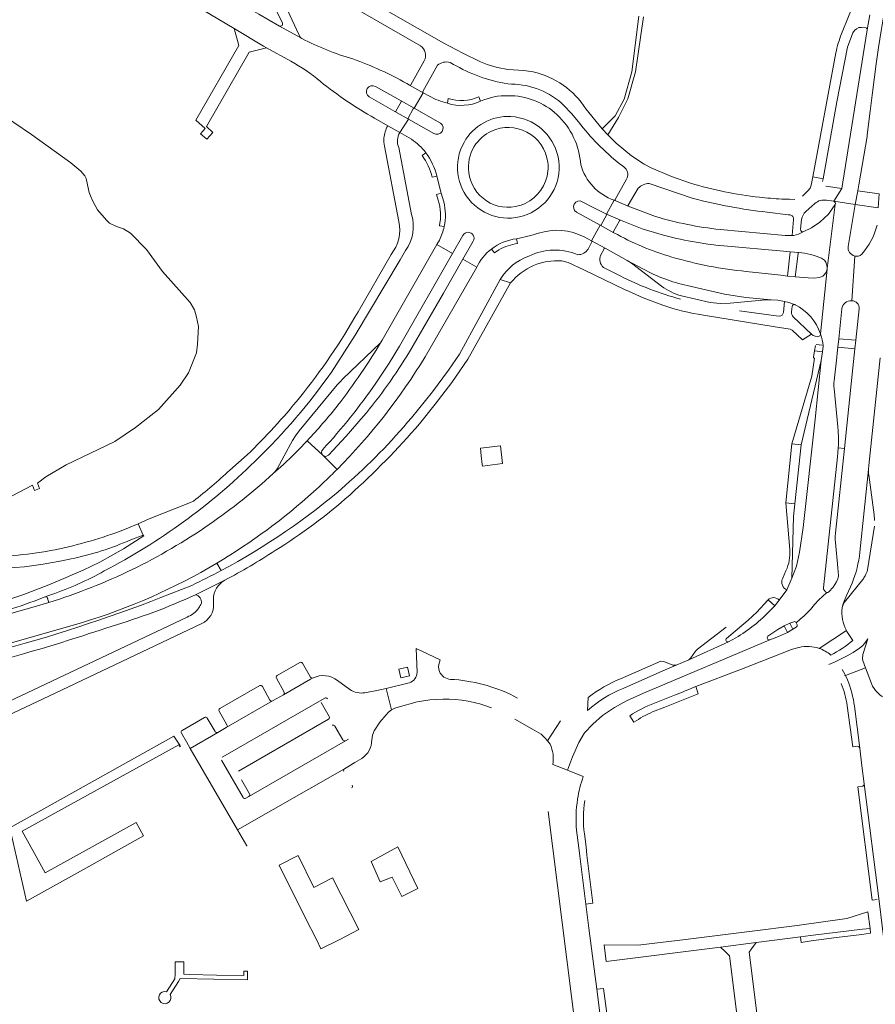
# Model space of a CAD drawing. Header units: metres. Extents: x 166325 to 190320, y 381923 to 404576.
# Tile 382 of 656: x 176365 to 176580, y 386442 to 386688. Entities that reach past the tile are written whole.
import ezdxf

# ---------------------------------------------------------------- set-up
doc = ezdxf.new("R2010")
doc.units = ezdxf.units.M
for name, color, linetype, lineweight in [('B-WE-OG-WATER_MEER-GV', 8, 'Continuous', 18), ('B-WE-VH-VERHARDING_ASFALT-GV', 8, 'Continuous', 18), ('B-WE-VH-VERHARDING_BETON-GV', 8, 'Continuous', 18), ('B-WE-VH-VERHARDING_BETONSTRAATSTEEN-GV', 8, 'Continuous', 18), ('B-WE-VH-VERHARDING_FUNDERING_ZAND-GV', 8, 'Continuous', 18), ('B-WE-VH-VERHARDING_HALFVERHARDING-GV', 8, 'Continuous', 18)]:
    doc.layers.add(name, color=color, linetype=linetype, lineweight=lineweight)

msp = doc.modelspace()

# ---------------------------------------------------------------- linework, layer by layer
at = {"layer": 'B-WE-OG-WATER_MEER-GV', "flags": 128}
msp.add_lwpolyline([(176360.034, 386567.186), (176368.57, 386571.643), (176369.067, 386570.334), (176370.317, 386570.808), (176369.82, 386572.117), (176371.894, 386573.713), (176377, 386576.74), (176389.213, 386582.554), (176394.395, 386586.061), (176400.127, 386590.63), (176405.537, 386596.673), (176407.666, 386599.776), (176409.654, 386604.833), (176409.892, 386606.939), (176410.172, 386611.385), (176409.687, 386613.761), (176409.168, 386615.563), (176408.073, 386617.401), (176401.153, 386625.217), (176397.107, 386630.711), (176393.093, 386634.821), (176391.348, 386635.879), (176389.566, 386636.46), (176387.874, 386637.282), (176387.142, 386637.933), (176386.504, 386638.683), (176384.835, 386640.601), (176383.638, 386642.817), (176383.082, 386644.14), (176382.729, 386644.943), (176382.349, 386646.938), (176381.98, 386648.456), (176381.631, 386649.116), (176380.696, 386650.287), (176378.116, 386652.377), (176368.3, 386659.551), (176359.372, 386665.505)], dxfattribs=at)
at = {"layer": 'B-WE-VH-VERHARDING_ASFALT-GV', "flags": 128}
for points in [[(176314.05, 386761.518), (176312.049, 386759.253), (176309.818, 386756.69), (176329.49, 386741.413), (176334.395, 386737.962), (176352.81, 386725.969), (176370.597, 386714.811), (176419.112, 386686.057), (176426.482, 386681.688), (176427.241, 386681.261), (176433.292, 386677.855)], [(176436.039, 386683.577), (176435.769, 386683.729), (176430.496, 386686.692), (176425.309, 386689.633), (176423.532, 386690.647), (176413.704, 386696.315), (176396.957, 386706.21), (176373.116, 386720.728), (176357.016, 386730.803), (176339.043, 386742.491)], [(176480.878, 386677.745), (176476.394, 386679.9), (176471.666, 386682.413), (176457.89, 386690.216), (176444.595, 386697.882), (176434.44, 386703.471), (176425.367, 386708.304), (176422.217, 386709.928), (176396.339, 386722.759), (176394.963, 386723.442), (176392.456, 386724.685), (176390.38, 386725.714)], [(176579.769, 386697.501), (176582.577, 386713.506), (176581.995, 386711.179), (176581.529, 386709.96), (176579.184, 386704.092), (176578.694, 386702.799), (176573.104, 386689.103), (176571.338, 386684.778)], [(176422.979, 386704.202), (176431.188, 386687.427)], [(176435.539, 386684.048), (176434.729, 386685.811), (176431.009, 386693.829), (176426.705, 386703.472), (176426.952, 386703.528), (176447.912, 386692.012), (176465.803, 386681.72)], [(176578.428, 386689.516), (176577.779, 386685.735), (176571.694, 386647.579), (176571.364, 386645.992), (176569.385, 386642.767), (176574.773, 386641.964), (176575.421, 386645.388), (176575.657, 386646.868), (176577.74, 386659.009), (176577.748, 386659.419), (176578.507, 386665.363), (176578.983, 386669.342), (176579.995, 386677.263), (176580.625, 386681.294), (176581.282, 386685.468), (176581.962, 386689.531)], [(176577.779, 386685.735), (176578.428, 386689.516)], [(176430.496, 386686.692), (176435.769, 386683.729)], [(176576.357, 386686.347), (176577.404, 386686.262)], [(176570.186, 386667.661), (176572.788, 386681.368), (176574.189, 386684.988)], [(176466.735, 386677.996), (176463.337, 386671.989)], [(176569.922, 386679.947), (176564.129, 386648.88), (176566.69, 386648.402), (176570.186, 386667.661)], [(176463.069, 386671.889), (176466.433, 386669.994), (176466.392, 386670.277), (176470.078, 386676.858)], [(176473.274, 386677.534), (176474.093, 386677.093)], [(176494.053, 386675.207), (176491.69, 386675.556), (176487.708, 386675.837)], [(176454.519, 386671.554), (176460.923, 386667.978), (176464.233, 386666.078), (176466.433, 386669.994), (176463.069, 386671.889), (176462.374, 386672.276)], [(176454.307, 386663.565), (176457.593, 386661.695), (176460.641, 386659.991), (176462.754, 386663.348), (176459.403, 386665.272), (176452.921, 386668.947)], [(176464.233, 386666.078), (176460.923, 386667.978), (176460.939, 386667.715), (176459.65, 386665.38)], [(176468.035, 386669.121), (176466.433, 386669.994), (176464.233, 386666.078), (176470.846, 386662.348)], [(176459.403, 386665.272), (176462.754, 386663.348), (176462.683, 386663.597), (176463.982, 386665.961)], [(176501.759, 386666.821), (176503.648, 386664.746), (176505.397, 386662.664)], [(176533.479, 386647.298), (176528.679, 386648.958), (176523.637, 386651.121), (176521.85, 386652.092), (176521.602, 386652.226), (176518.681, 386654.147), (176514.869, 386657.336), (176512.768, 386659.398), (176511.373, 386660.91), (176507.239, 386665.954)], [(176469.107, 386659.797), (176462.754, 386663.348), (176460.641, 386659.991), (176463.546, 386658.328)], [(176460.641, 386659.991), (176457.593, 386661.695)], [(176456.764, 386656.613), (176460.39, 386637.679)], [(176463.576, 386639.46), (176460.327, 386656.238)], [(176469.893, 386649.036), (176470.974, 386644.839), (176471.617, 386642.613)], [(176517.434, 386648.284), (176514.598, 386643.187)], [(176566.577, 386647.744), (176566.69, 386648.402), (176564.129, 386648.88), (176563.743, 386646.812), (176563.466, 386646.069), (176563.005, 386645.46), (176561.562, 386644.058)], [(176517.81, 386641.783), (176520.39, 386646.084)], [(176523.107, 386647.213), (176534.146, 386643.499)], [(176567.575, 386643.026), (176569.385, 386642.767), (176571.364, 386645.992), (176567.361, 386646.576)], [(176559.599, 386643.218), (176558.297, 386643.276), (176557.301, 386643.289), (176556.815, 386643.312), (176556.329, 386643.337)], [(176512.381, 386639.564), (176514.326, 386643.044)], [(176517.886, 386641.523), (176514.326, 386643.044), (176512.381, 386639.564), (176515.924, 386638.009), (176521.319, 386635.902), (176526.102, 386634.418)], [(176514.326, 386643.044), (176517.886, 386641.523)], [(176524.663, 386638.984), (176517.886, 386641.523)], [(176567.644, 386626.688), (176567.71, 386626.182), (176567.703, 386625.911), (176569.751, 386641.989), (176568.04, 386639.537), (176565.921, 386637.538), (176563.781, 386636.122), (176561.838, 386635.207), (176560.576, 386634.492), (176559.362, 386634.177), (176558.934, 386634.187), (176557.197, 386634.228), (176540.874, 386635.704)], [(176569.751, 386641.989), (176567.703, 386625.911), (176567.691, 386625.797), (176566.028, 386609.561), (176566.295, 386608.708), (176566.509, 386608.02), (176566.644, 386607.312), (176566.727, 386606.623), (176566.704, 386606.445), (176566.515, 386605.07), (176566.219, 386602.914), (176564.706, 386588.135), (176561.742, 386561.011), (176560.78, 386554.82), (176560.04, 386551.35), (176558.879, 386548.309), (176557.639, 386545.36), (176555.718, 386542.778)], [(176572.956, 386631.466), (176574.773, 386641.964), (176569.385, 386642.767)], [(176506.779, 386633.855), (176508.645, 386632.856), (176510.844, 386636.767), (176504.876, 386640.051)], [(176512.42, 386639.299), (176511.097, 386636.873)], [(176515.924, 386638.009), (176512.381, 386639.564)], [(176552.678, 386640.049), (176557.975, 386639.419), (176558.418, 386639.348)], [(176514.271, 386634.901), (176510.844, 386636.767), (176508.645, 386632.856), (176512.076, 386630.993), (176517.573, 386627.962), (176521.677, 386625.755)], [(176510.844, 386636.767), (176514.271, 386634.901)], [(176514.203, 386635.196), (176515.679, 386637.887)], [(176559.309, 386638.251), (176558.934, 386634.187), (176559.362, 386634.177), (176560.576, 386634.492), (176561.838, 386635.207)], [(176470.524, 386633.034), (176469.913, 386631.965), (176473.836, 386629.723), (176476.412, 386634.229)], [(176489.889, 386633.384), (176493.44, 386634.159), (176495.362, 386634.745)], [(176473.836, 386629.723), (176469.913, 386631.965), (176456.195, 386607.955)], [(176479.037, 386632.759), (176476.449, 386628.231), (176479.901, 386626.258)], [(176508.729, 386632.581), (176507.791, 386630.803)], [(176512.076, 386630.993), (176508.645, 386632.856)], [(176541.805, 386631.599), (176556.822, 386630.25), (176558.417, 386630.089), (176560.613, 386629.912)], [(176443.498, 386599.925), (176449.459, 386609.249), (176460.7, 386628.111), (176462.075, 386630.418)], [(176458.419, 386629.471), (176450.19, 386615.11)], [(176454.628, 386597.202), (176457.956, 386602.189), (176460.541, 386606.459), (176473.836, 386629.723)], [(176510.917, 386629.221), (176511.826, 386630.866)], [(176560.613, 386629.912), (176558.417, 386630.089), (176557.763, 386624.037), (176559.742, 386623.833), (176560.421, 386629.712)], [(176574.634, 386629.058), (176573.907, 386617.854)], [(176479.901, 386626.258), (176476.449, 386628.231), (176471.6, 386619.748), (176463.049, 386605.055)], [(176466.969, 386603.807), (176479.901, 386626.258)], [(176501.219, 386627.828), (176502.817, 386627.411), (176506.769, 386625.596), (176516.932, 386620.672), (176517.971, 386620.217), (176521.629, 386618.619), (176526.514, 386616.718)], [(176515.838, 386624.08), (176511.644, 386626.209)], [(176565.757, 386623.65), (176564.446, 386623.541), (176562.948, 386623.572), (176559.742, 386623.833), (176557.763, 386624.037), (176556.095, 386624.221), (176547.453, 386625.188)], [(176566.028, 386609.561), (176567.691, 386625.797)], [(176465.577, 386586.987), (176469.502, 386591.892), (176473.664, 386597.367), (176477.65, 386603.231), (176488.391, 386622.302), (176485.796, 386623.192), (176475.584, 386604.49), (176472.851, 386600.464), (176468.83, 386595.026), (176463.512, 386588.513)], [(176485.796, 386623.192), (176488.391, 386622.302)], [(176532.604, 386621.642), (176541.98, 386619.51), (176547.331, 386618.675), (176553.65, 386618.105), (176555.401, 386617.968), (176557.034, 386617.626), (176558.156, 386617.378), (176559.321, 386617.012), (176559.585, 386616.918), (176559.735, 386616.834)], [(176559.735, 386616.834), (176559.585, 386616.918), (176559.321, 386617.012), (176558.156, 386617.378), (176557.034, 386617.626), (176556.758, 386614.928)], [(176558.772, 386615.081), (176558.924, 386616.42)], [(176536.718, 386614.23), (176554.714, 386611.296), (176558.446, 386610.732), (176558.964, 386610.477), (176561.544, 386608.029), (176563.796, 386609.493), (176559.22, 386613.788)], [(176555.688, 386614), (176554.964, 386614.078), (176545.733, 386615.341)], [(176575.74, 386615.856), (176574.936, 386607.932), (176574.697, 386605.784), (176574.529, 386604.247), (176574.002, 386599.415), (176572.072, 386580.854), (176569.822, 386559.595), (176569.725, 386558.791), (176569.721, 386558.009), (176569.792, 386557.25), (176570.38, 386550.903), (176570.529, 386548.884)], [(176570.234, 386604.71), (176570.394, 386606.193), (176570.631, 386608.329), (176571.422, 386615.804)], [(176563.796, 386609.493), (176561.544, 386608.029)], [(176566.704, 386606.445), (176566.727, 386606.623), (176566.644, 386607.312), (176566.509, 386608.02), (176566.295, 386608.708), (176566.028, 386609.561)], [(176564.566, 386605.279), (176564.769, 386606.669)], [(176564.98, 386606.858), (176566.506, 386606.676)], [(176564.333, 386603.687), (176564.566, 386605.279)], [(176569.473, 386597.8), (176570.134, 386603.721), (176570.234, 386604.71)], [(176558.334, 386555.49), (176557.347, 386567.177), (176558.907, 386581.99), (176563.867, 386598.977), (176564.517, 386603.443)], [(176575.915, 386554.837), (176578.087, 386575.574), (176578.188, 386576.545), (176581.026, 386603.581)], [(176570.586, 386583.474), (176570.452, 386585.282), (176570.378, 386586.284), (176569.443, 386595.824)], [(176437.395, 386582.78), (176441.307, 386579.118)], [(176444.883, 386575.574), (176441.307, 386579.118), (176437.395, 386582.78)], [(176566.771, 386545.934), (176570.306, 386578.752), (176570.413, 386579.736), (176570.508, 386581.002), (176570.564, 386581.743)], [(176422.376, 386579.226), (176418.002, 386575.389)], [(176441.307, 386579.118), (176444.883, 386575.574)], [(176424.255, 386577.566), (176424.584, 386577.885)], [(176431.489, 386576.803), (176428.856, 386574.528)], [(176408.894, 386567.649), (176408.171, 386567.249), (176397.808, 386563.159), (176395.069, 386561.979), (176396.306, 386559.109), (176396.421, 386558.958), (176391.327, 386555.644), (176388.656, 386554.142), (176385.453, 386552.342)], [(176393.207, 386557.941), (176396.306, 386559.109), (176395.069, 386561.979), (176392.638, 386560.931)], [(176556.53, 386548.186), (176557.404, 386550.186)], [(176409.388, 386544.17), (176410.872, 386544.863), (176416.73, 386547.792)], [(176570.376, 386548.114), (176570.046, 386547.412), (176569.219, 386546.053), (176568.15, 386544.876)], [(176555.718, 386542.778), (176557.639, 386545.36)], [(176567.65, 386544.758), (176566.522, 386543.747), (176565.637, 386542.876), (176564.579, 386541.713), (176563.522, 386540.497), (176561.988, 386538.91), (176560.983, 386538.038), (176559.986, 386537.118), (176560.187, 386536.626)], [(176559.986, 386537.118), (176560.983, 386538.038), (176561.988, 386538.91), (176563.522, 386540.497), (176564.579, 386541.713), (176565.637, 386542.876), (176566.522, 386543.747), (176567.65, 386544.758)], [(176372.651, 386542.238), (176369.789, 386541.353), (176343.355, 386533.819), (176343.299, 386534.035), (176326.93, 386529.36), (176326.98, 386529.15), (176323.851, 386528.262), (176324.8, 386524.903), (176325.77, 386521.49), (176329.05, 386522.42), (176329.11, 386522.19), (176345.344, 386526.816), (176345.301, 386527.001), (176380.853, 386537.16)], [(176371.733, 386543.628), (176373.291, 386544.202)], [(176413.944, 386541.891), (176413.888, 386542.997)], [(176542.5, 386533.23), (176547.92, 386537.76), (176550.09, 386539.81), (176551.944, 386541.788), (176552.811, 386542.751), (176552.92, 386542.874)], [(176554.569, 386541.426), (176553.591, 386540.362)], [(176407.297, 386538.589), (176340.964, 386507.209)], [(176552.89, 386533.748), (176555.395, 386535.465), (176556.951, 386536.393), (176558.357, 386537.042), (176559.353, 386537.404)], [(176343.071, 386504.779), (176343.416, 386504.942), (176354.499, 386510.191), (176374.196, 386519.52), (176410.986, 386536.945)], [(176559.986, 386536.08), (176559.139, 386535.544), (176557.814, 386534.744), (176555.507, 386533.665), (176553.342, 386532.883), (176521.728, 386519.527), (176517.396, 386517.544), (176514.458, 386515.929), (176511.447, 386513.873), (176509.024, 386511.743), (176506.895, 386509.54), (176505.499, 386507.117), (176503.884, 386503.518), (176502.64, 386500.17), (176506.601, 386498.609)], [(176542.384, 386536.019), (176535.264, 386530.54), (176534.733, 386530.053), (176533.594, 386528.368), (176533.02, 386527.863), (176543.01, 386532.377)], [(176498.925, 386501.634), (176502.64, 386500.17), (176503.884, 386503.518), (176505.499, 386507.117), (176506.895, 386509.54), (176509.024, 386511.743), (176511.447, 386513.873), (176514.458, 386515.929), (176517.396, 386517.544), (176521.728, 386519.527), (176553.342, 386532.883)], [(176544.81, 386533.34), (176543.01, 386532.377), (176533.02, 386527.863), (176529.89, 386526.483), (176526.51, 386525.1), (176516.577, 386520.709)], [(176366.74, 386532.003), (176345.58, 386526.034), (176329.877, 386521.605), (176326.038, 386520.522), (176326.719, 386518.112), (176330.56, 386519.2), (176366.27, 386529.36)], [(176534.806, 386521.16), (176546.213, 386525.555), (176558.791, 386530.452), (176559.075, 386530.527), (176560.659, 386530.945), (176560.696, 386530.955)], [(176578.825, 386521.931), (176577.351, 386525.881), (176572.333, 386523.931), (176572.832, 386522.84)], [(176438.856, 386523.329), (176438.192, 386523.01), (176431.43, 386519.101), (176428.706, 386517.548), (176417.114, 386510.871), (176414.996, 386509.659), (176408.085, 386505.67), (176419.901, 386485.274), (176446.766, 386500.55), (176449.366, 386502.105), (176451.072, 386503.126)], [(176448.122, 386520.422), (176444.987, 386522.66)], [(176458.539, 386515.29), (176457.205, 386520.708), (176454.844, 386520.154), (176451.868, 386519.609)], [(176416.104, 386503.436), (176416.809, 386503.856), (176441.081, 386517.846), (176441.805, 386518.264)], [(176524.43, 386516.99), (176529.45, 386518.97)], [(176453.588, 386507.78), (176453.76, 386508.953), (176454.186, 386510.054), (176455.579, 386512.197), (176457.165, 386514.096), (176457.807, 386514.744), (176458.539, 386515.29)], [(176574.576, 386516.204), (176575.901, 386505.685), (176576.381, 386501.289), (176577.007, 386496.766), (176580.734, 386467.35), (176582.258, 386455.018), (176583.954, 386441.581), (176585.279, 386430.869), (176586.99, 386417.371), (176587.796, 386411.074), (176588.039, 386409.461), (176589.675, 386395.955), (176590.66, 386388.171), (176590.839, 386386.82), (176592.519, 386373.358), (176594.535, 386357.178), (176600.069, 386357.934), (176599.931, 386358.756), (176596.195, 386388.67), (176595.41, 386394.531), (176595.059, 386397.091), (176593.37, 386410.335), (176592.614, 386417.107)], [(176500.886, 386512.539), (176497.628, 386507.526), (176498.26, 386506.7)], [(176447.011, 386507.594), (176422.813, 386493.628), (176422.038, 386493.181)], [(176447.735, 386508.007), (176447.011, 386507.594)], [(176421.343, 386493.373), (176415.917, 386502.743)], [(176506.601, 386498.609), (176502.64, 386500.17), (176498.925, 386501.634)], [(176497.82, 386489.81), (176516.45, 386342.19), (176517.37, 386333.22), (176518.12, 386322.79)], [(176515.621, 386400.198), (176514.577, 386408.515), (176512.776, 386422.849), (176511.709, 386431.345), (176509.956, 386445.303), (176508.03, 386460.64), (176507.265, 386466.644), (176505.738, 386478.638), (176505.474, 386480.709), (176504.909, 386485.145)]]:
    msp.add_lwpolyline(points, dxfattribs=at)
at = {"layer": 'B-WE-VH-VERHARDING_ASFALT-GV'}
for points in [[(176431.188, 386687.427, -0.726115), (176430.496, 386686.692)], [(176574.189, 386684.988, -0.3319116), (176576.357, 386686.347)], [(176577.404, 386686.262, -0.3855437), (176577.779, 386685.735)], [(176435.769, 386683.729, -0.1215058), (176435.539, 386684.048)], [(176448.819, 386678.48, -0.0490023), (176436.039, 386683.577)], [(176571.338, 386684.778, 0.0498275), (176569.922, 386679.947)], [(176465.803, 386681.72, -0.3852658), (176466.735, 386677.996)], [(176433.292, 386677.855, -0.0576785), (176440.716, 386672.81)], [(176462.374, 386672.276, 0.0405861), (176448.819, 386678.48)], [(176470.078, 386676.858, -0.261466), (176473.274, 386677.534)], [(176474.093, 386677.093, 0.0052011), (176474.75, 386676.709)], [(176474.75, 386676.709, 0.0996867), (176488.624, 386672.129)], [(176487.708, 386675.837, -0.080174), (176480.878, 386677.745)], [(176507.239, 386665.954, 0.1977469), (176494.053, 386675.207)], [(176440.716, 386672.81, 0.0421332), (176454.307, 386663.565)], [(176452.921, 386668.947, -0.9684834), (176454.519, 386671.554)], [(176463.337, 386671.989, -0.3816077), (176463.069, 386671.889)], [(176488.624, 386672.129, -0.1903479), (176501.759, 386666.821)], [(176472.546, 386667.343, -0.0654962), (176468.035, 386669.121)], [(176487.778, 386669.237, 0.1158656), (176480.864, 386667.826)], [(176499.997, 386664.495, 0.1920423), (176487.778, 386669.237)], [(176459.65, 386665.38, -0.4486663), (176459.403, 386665.272)], [(176476.703, 386657.533, -0.2879186), (176488.439, 386664.008)], [(176505.987, 386651.913, 0.187275), (176499.997, 386664.495)], [(176457.593, 386661.695, 0.1114193), (176456.64, 386658.635)], [(176505.397, 386662.664, 0.0618129), (176515.712, 386652.189)], [(176456.64, 386658.635, 0.0688995), (176456.764, 386656.613)], [(176460.327, 386656.238, -0.2443793), (176460.641, 386659.991)], [(176463.546, 386658.328, -0.0814211), (176467.154, 386654.899)], [(176493.52, 386639.91, -0.7408155), (176476.703, 386657.533)], [(176467.154, 386654.899, -0.1062566), (176469.893, 386649.036)], [(176514.326, 386643.044, -0.2475434), (176505.987, 386651.913)], [(176515.712, 386652.189, 0.0079419), (176517.131, 386651.1)], [(176517.131, 386651.1, -0.3157033), (176517.434, 386648.284)], [(176520.39, 386646.084, -0.2044767), (176523.107, 386647.213)], [(176550.739, 386643.799, -0.0446655), (176533.479, 386647.298)], [(176534.146, 386643.499, 0.0372821), (176552.678, 386640.049)], [(176556.329, 386643.337, -0.0143494), (176550.739, 386643.799)], [(176514.598, 386643.187, -0.4160107), (176514.326, 386643.044)], [(176517.886, 386641.523, -0.4549464), (176517.81, 386641.783)], [(176462.075, 386630.418, 0.2309075), (176463.576, 386639.46)], [(176540.874, 386635.704, -0.0472689), (176524.663, 386638.984)], [(176558.418, 386639.348, -0.4308593), (176559.309, 386638.251)], [(176460.39, 386637.679, -0.226539), (176458.419, 386629.471)], [(176471.734, 386636.434, -0.0664307), (176470.524, 386633.034)], [(176511.097, 386636.873, -0.4402826), (176510.844, 386636.767)], [(176515.679, 386637.887, -0.4146332), (176515.924, 386638.009)], [(176580.237, 386636.774, -0.1217824), (176576.412, 386629.524)], [(176495.362, 386634.745, -0.2033845), (176506.779, 386633.855)], [(176514.271, 386634.901, -0.3980053), (176514.203, 386635.196)], [(176528.83, 386628.794, -0.055913), (176514.271, 386634.901)], [(176526.102, 386634.418, 0.0433475), (176541.805, 386631.599)], [(176508.645, 386632.856, -0.4011113), (176508.729, 386632.581)], [(176511.826, 386630.866, -0.4725516), (176512.076, 386630.993)], [(176574.634, 386629.058, -0.3610825), (176572.956, 386631.466)], [(176479.901, 386626.258, -0.1155841), (176483.558, 386630.785)], [(176492.952, 386629.039, 0.1721293), (176485.796, 386623.192)], [(176505.247, 386629.38, 0.2159306), (176492.952, 386629.039)], [(176507.791, 386630.803, -0.262805), (176505.247, 386629.38)], [(176511.644, 386626.209, -0.3019292), (176510.917, 386629.221)], [(176547.453, 386625.188, -0.0475578), (176528.83, 386628.794)], [(176560.421, 386629.712, -0.4450864), (176560.613, 386629.912)], [(176560.613, 386629.912, -0.089455), (176566.3, 386628.525)], [(176576.412, 386629.524, -0.285716), (176574.634, 386629.058)], [(176488.391, 386622.302, -0.2471106), (176501.219, 386627.828)], [(176567.212, 386627.777, -0.1268024), (176567.644, 386626.688)], [(176530.994, 386618.225, -0.0496614), (176515.838, 386624.08)], [(176567.3, 386624.73, -0.1932579), (176565.757, 386623.65)], [(176526.514, 386616.718, 0.0432058), (176536.718, 386614.23)], [(176571.422, 386615.804, -0.4083326), (176573.907, 386617.854)], [(176573.907, 386617.854, -0.4377055), (176575.74, 386615.856)], [(176450.19, 386615.11, -0.0408833), (176435.445, 386593.509)], [(176556.758, 386614.928, -0.408732), (176555.688, 386614)], [(176559.22, 386613.788, -0.209875), (176558.772, 386615.081)], [(176565.729, 386608.989, -0.2812544), (176563.796, 386609.493)], [(176566.028, 386609.561, -0.3675911), (176565.729, 386608.989)], [(176456.195, 386607.955, -0.0271278), (176445.093, 386591.649)], [(176444.883, 386575.574, 0.0586682), (176466.969, 386603.807)], [(176463.049, 386605.055, -0.0376555), (176451.426, 386588.804)], [(176564.517, 386603.443, -0.4144895), (176564.333, 386603.687)], [(176424.584, 386577.885, 0.0452638), (176443.498, 386599.925)], [(176569.443, 386595.824, -0.0431984), (176569.473, 386597.8)], [(176435.445, 386593.509, -0.0301978), (176422.376, 386579.226)], [(176445.093, 386591.649, -0.0189247), (176437.395, 386582.78)], [(176463.512, 386588.513, -0.0373855), (176446.933, 386571.523)], [(176448.047, 386569.147, 0.0290639), (176465.577, 386586.987)], [(176570.564, 386581.743, 0.0197236), (176570.586, 386583.474)], [(176442.702, 386579.17, -0.4172394), (176441.307, 386579.118)], [(176386.537, 386550.128, 0.0748674), (176424.255, 386577.566)], [(176418.002, 386575.389, -0.0227984), (176408.894, 386567.649)], [(176428.856, 386574.528, -0.0339933), (176412.863, 386561.788)], [(176441.766, 386572.517, 0.0071291), (176444.883, 386575.574)], [(176418.012, 386554.093, 0.0493031), (176441.766, 386572.517)], [(176446.933, 386571.523, -0.0557754), (176415.869, 386550.232)], [(176429.352, 386555.226, 0.0412124), (176448.047, 386569.147)], [(176412.863, 386561.788, -0.0762111), (176372.651, 386542.238)], [(176392.638, 386560.931, -0.0433119), (176375.381, 386555.693)], [(176378.23, 386553.158, 0.0529703), (176393.207, 386557.941)], [(176375.381, 386555.693, -0.0473356), (176356.833, 386553.619)], [(176416.73, 386547.792, 0.0237441), (176429.352, 386555.226)], [(176574.01, 386547.098, 0.0680903), (176575.915, 386554.837)], [(176340.456, 386551.571, 0.0899288), (176378.23, 386553.158)], [(176385.453, 386552.342, -0.0496892), (176350.51, 386539.363)], [(176414.764, 386552.101, 0.0056613), (176418.012, 386554.093)], [(176373.291, 386544.202, 0.0441324), (176386.537, 386550.128)], [(176413.888, 386542.997, -0.2696857), (176416.73, 386547.792)], [(176568.15, 386544.876, -0.2926926), (176567.65, 386544.758)], [(176351.44, 386537.08, 0.0256513), (176368.937, 386542.599)], [(176388.255, 386536.249, 0.0365665), (176409.388, 386544.17)], [(176409.388, 386544.17, -0.3873186), (176410.884, 386542.033)], [(176552.92, 386542.874, -0.4410252), (176555.718, 386542.778)], [(176555.718, 386542.778, -0.0106928), (176554.569, 386541.426)], [(176410.263, 386540.898, -0.153745), (176407.297, 386538.589)], [(176410.884, 386542.033, -0.0522491), (176410.263, 386540.898)], [(176410.986, 386536.945, 0.3033566), (176413.944, 386541.891)], [(176572.538, 386535.23, -0.1478709), (176571.472, 386540.877)], [(176559.353, 386537.404, -0.3905511), (176559.986, 386537.118)], [(176366.27, 386529.36, 0.0132339), (176388.255, 386536.249)], [(176560.187, 386536.626, -0.3128379), (176559.986, 386536.08)], [(176543.01, 386532.377, -0.8560822), (176542.5, 386533.23)], [(176553.342, 386532.883, -0.8252269), (176552.89, 386533.748)], [(176560.696, 386530.955, -0.1432735), (176565.715, 386530.719)], [(176444.987, 386522.66, 0.2855616), (176438.856, 386523.329)], [(176572.832, 386522.84, -0.0581874), (176574.576, 386516.204)], [(176451.868, 386519.609, -0.192412), (176448.122, 386520.422)], [(176516.577, 386520.709, 0.0851579), (176507.673, 386515.171)], [(176529.45, 386518.97, 0.0029518), (176534.806, 386521.16)], [(176587.816, 386517.965, -0.4053397), (176578.825, 386521.931)], [(176441.805, 386518.264, -0.4128092), (176442.487, 386518.057)], [(176451.072, 386503.126, 0.258136), (176453.588, 386507.78)], [(176498.26, 386506.7, -0.1656105), (176498.925, 386501.634)], [(176505.17, 386492.929, -0.0459609), (176506.601, 386498.609)], [(176422.038, 386493.181, -0.4229054), (176421.343, 386493.373)]]:
    msp.add_lwpolyline(points, format="xyb", dxfattribs=at)
at = {"layer": 'B-WE-VH-VERHARDING_ASFALT-GV', "flags": 128}
for points in [[(176580.732, 386644.617), (176575.421, 386645.388), (176574.773, 386641.964), (176580.494, 386641.146)], [(176574.936, 386607.932), (176570.631, 386608.329), (176570.394, 386606.193), (176574.697, 386605.784)]]:
    msp.add_lwpolyline(points, close=True, dxfattribs=at)
at = {"layer": 'B-WE-VH-VERHARDING_BETON-GV', "flags": 128}
for points in [[(176472.769, 386668.527), (176472.546, 386667.343)], [(176480.864, 386667.826), (176480.433, 386668.942)], [(176467.154, 386654.899), (176466.194, 386654.237)], [(176468.714, 386648.784), (176469.893, 386649.036)], [(176470.974, 386644.839), (176469.767, 386644.467), (176470.218, 386643.038)], [(176471.617, 386642.613), (176470.974, 386644.839)], [(176470.522, 386636.609), (176471.734, 386636.434)], [(176490.139, 386632.223), (176489.889, 386633.384)], [(176483.558, 386630.785), (176484.335, 386629.823), (176485.459, 386630.645)]]:
    msp.add_lwpolyline(points, dxfattribs=at)
at = {"layer": 'B-WE-VH-VERHARDING_BETON-GV'}
for points in [[(176480.433, 386668.942, -0.1875322), (176472.769, 386668.527)], [(176472.546, 386667.343, 0.1830833), (176480.864, 386667.826)], [(176493.52, 386639.91, 0.7714673), (176488.439, 386664.008)], [(176483.619, 386660.357, -0.2328284), (176492.441, 386660.127)], [(176479.289, 386656.521, -0.1479664), (176483.619, 386660.357)], [(176492.441, 386660.127, -0.245339), (176497.707, 386652.506)], [(176477.883, 386649.969, -0.172743), (176479.289, 386656.521)], [(176466.194, 386654.237, -0.0962584), (176468.714, 386648.784)], [(176497.707, 386652.506, -0.0554555), (176497.738, 386650.324)], [(176490.629, 386641.683, -0.4611547), (176477.883, 386649.969)], [(176497.738, 386650.324, -0.2645677), (176492.051, 386642.226)], [(176470.218, 386643.038, -0.134644), (176470.522, 386636.609)], [(176471.734, 386636.434, 0.1147422), (176471.617, 386642.613)], [(176492.051, 386642.226, -0.0384431), (176490.629, 386641.683)], [(176489.889, 386633.384, 0.1366238), (176483.558, 386630.785)], [(176485.459, 386630.645, -0.0793284), (176490.139, 386632.223)]]:
    msp.add_lwpolyline(points, format="xyb", dxfattribs=at)
at = {"layer": 'B-WE-VH-VERHARDING_BETON-GV', "flags": 128}
msp.add_lwpolyline([(176485.819, 386581.477), (176480.809, 386580.89), (176481.045, 386578.955), (176481.291, 386576.774), (176481.33, 386576.43), (176486.34, 386577.02)], close=True, dxfattribs=at)
at = {"layer": 'B-WE-VH-VERHARDING_BETONSTRAATSTEEN-GV', "flags": 128}
for points in [[(176422.88, 386680.105), (176427.241, 386681.261), (176426.482, 386681.688), (176419.112, 386686.057), (176420.289, 386681.831), (176409.473, 386663.143), (176411.847, 386661.011), (176410.632, 386659.666), (176412.217, 386658.358), (176413.715, 386660.033), (176412.159, 386661.509)], [(176564.706, 386588.135), (176566.219, 386602.914), (176561.215, 386581.744), (176559.637, 386566.945), (176559.304, 386563.817), (176558.879, 386548.309), (176560.04, 386551.35), (176560.78, 386554.82), (176561.742, 386561.011)], [(176460.875, 386523.349), (176463.011, 386523.848), (176462.519, 386525.996), (176460.385, 386525.511)], [(176561.047, 386458.422), (176563.576, 386458.74), (176576.566, 386460.372), (176577.595, 386460.444), (176578.463, 386460.497), (176577.926, 386464.716), (176572.659, 386463.017), (176560.23, 386461.249), (176548.267, 386459.75), (176532.259, 386457.75), (176520.37, 386456.37), (176511.86, 386456.44), (176512.36, 386452.27), (176540.99, 386455.88), (176549.92, 386457.02)], [(176576.423, 386459.041), (176578.606, 386459.317), (176578.463, 386460.497), (176577.595, 386460.444), (176576.566, 386460.372), (176563.576, 386458.74), (176561.047, 386458.422), (176561.178, 386457.05), (176563.687, 386457.41), (176570.084, 386458.241)], [(176548.786, 386455.411), (176549.92, 386457.02), (176540.99, 386455.88), (176542.181, 386454.737), (176543.245, 386453.715), (176554.48, 386364.325), (176553.874, 386363.349), (176553.06, 386362.04), (176561.73, 386363.15), (176560.347, 386364.138), (176559.49, 386364.75), (176548.2, 386454.58)], [(176509.956, 386445.303), (176511.709, 386431.345), (176513.506, 386431.572), (176512.72, 386437.841), (176512.501, 386439.247), (176511.701, 386445.461)]]:
    msp.add_lwpolyline(points, close=True, dxfattribs=at)
for points in [[(176459.65, 386665.38), (176460.939, 386667.715), (176460.923, 386667.978), (176454.519, 386671.554)], [(176452.921, 386668.947), (176459.403, 386665.272)], [(176463.982, 386665.961), (176462.683, 386663.597), (176462.754, 386663.348), (176469.107, 386659.797)], [(176470.846, 386662.348), (176464.233, 386666.078)], [(176512.381, 386639.564), (176509.425, 386641.034), (176506.352, 386642.677)], [(176561.838, 386635.207), (176563.781, 386636.122), (176565.921, 386637.538), (176568.04, 386639.537), (176569.751, 386641.989)], [(176564.657, 386642.207), (176562.378, 386640.217)], [(176569.385, 386642.767), (176567.575, 386643.026)], [(176504.876, 386640.051), (176510.844, 386636.767)], [(176561.333, 386638.193), (176561.053, 386635.747)], [(176476.412, 386634.229), (176473.836, 386629.723), (176460.541, 386606.459), (176457.956, 386602.189), (176454.628, 386597.202)], [(176476.449, 386628.231), (176479.037, 386632.759)], [(176560.421, 386629.712), (176559.742, 386623.833), (176562.948, 386623.572), (176564.446, 386623.541), (176565.757, 386623.65)], [(176463.049, 386605.055), (176471.6, 386619.748), (176476.449, 386628.231)], [(176517.573, 386627.962), (176518.652, 386627.231), (176526.217, 386621.511)], [(176521.677, 386625.755), (176517.573, 386627.962)], [(176567.691, 386625.797), (176567.703, 386625.911), (176567.71, 386626.182), (176567.644, 386626.688)], [(176531.184, 386619.055), (176538.379, 386617.431), (176540.893, 386617.169), (176543.377, 386617.272), (176546.053, 386617.523), (176552.326, 386618.111), (176553.65, 386618.105), (176547.331, 386618.675), (176541.98, 386619.51), (176532.604, 386621.642)], [(176559.22, 386613.788), (176563.796, 386609.493)], [(176456.195, 386607.955), (176455.749, 386607.301), (176446.299, 386598.27), (176445.724, 386597.63), (176444.947, 386596.768), (176435.389, 386585.257), (176434.466, 386583.994), (176433.717, 386582.791), (176431.628, 386579.002), (176429.836, 386575.751), (176429.383, 386575.082), (176428.856, 386574.528), (176431.489, 386576.803)], [(176566.219, 386602.914), (176566.515, 386605.07), (176564.566, 386605.279), (176564.333, 386603.687)], [(176564.517, 386603.443), (176563.867, 386598.977), (176558.907, 386581.99), (176561.215, 386581.744), (176566.219, 386602.914)], [(176442.702, 386579.17), (176447.168, 386583.876), (176451.426, 386588.804)], [(176572.072, 386580.854), (176570.508, 386581.002), (176570.413, 386579.736), (176570.306, 386578.752), (176566.771, 386545.934)], [(176570.529, 386548.884), (176570.38, 386550.903), (176569.792, 386557.25), (176569.721, 386558.009), (176569.725, 386558.791), (176569.822, 386559.595), (176572.072, 386580.854)], [(176578.087, 386575.574), (176575.915, 386554.837)], [(176579.557, 386562.751), (176579.554, 386562.954), (176579.531, 386564.235), (176578.155, 386574.222)], [(176559.304, 386563.817), (176559.637, 386566.945), (176557.347, 386567.177), (176558.334, 386555.49)], [(176557.639, 386545.36), (176558.879, 386548.309), (176559.304, 386563.817)], [(176577.861, 386550.401), (176579.568, 386561.361)], [(176415.869, 386550.232), (176414.764, 386552.101)], [(176574.01, 386547.098), (176572.63, 386544.152), (176571.945, 386542.538), (176571.612, 386541.607), (176571.472, 386540.877)], [(176572.107, 386542.288), (176576.654, 386547.955)], [(176371.733, 386543.628), (176368.937, 386542.599)], [(176369.789, 386541.353), (176372.651, 386542.238), (176372.309, 386543.261), (176372.422, 386543.295)], [(176553.591, 386540.362), (176554.569, 386541.426), (176552.92, 386542.874), (176552.811, 386542.751), (176551.944, 386541.788), (176550.09, 386539.81), (176547.92, 386537.76), (176542.5, 386533.23)], [(176351.44, 386537.08), (176343.101, 386534.713), (176343.299, 386534.035), (176343.355, 386533.819), (176369.789, 386541.353)], [(176380.853, 386537.16), (176345.301, 386527.001), (176345.344, 386526.816), (176345.58, 386526.034), (176366.74, 386532.003)], [(176559.353, 386537.404), (176558.357, 386537.042), (176559.139, 386535.544), (176559.986, 386536.08)], [(176557.814, 386534.744), (176556.951, 386536.393), (176555.395, 386535.465), (176552.89, 386533.748)], [(176553.342, 386532.883), (176555.507, 386533.665), (176557.814, 386534.744)], [(176560.187, 386536.626), (176559.986, 386537.118)], [(176572.538, 386535.23), (176565.715, 386530.719)], [(176543.01, 386532.377), (176544.81, 386533.34)], [(176577.929, 386533.144), (176577.164, 386532.049), (176576.552, 386531.388), (176575.836, 386530.777), (176574.208, 386529.673), (176572.734, 386528.847), (176569.701, 386527.388), (176568.152, 386526.65)], [(176574.163, 386532.735), (176573.144, 386534.218)], [(176576.699, 386529.19), (176577.929, 386533.144)], [(176470.546, 386527.254), (176470.752, 386527.815), (176464.723, 386530.707), (176464.96, 386524.74), (176464.895, 386524.288)], [(176526.51, 386525.1), (176529.89, 386526.483), (176529.054, 386526.514), (176526.821, 386527.475), (176526.045, 386527.532), (176515.943, 386523.107)], [(176571.47, 386525.47), (176572.188, 386524.271), (176572.333, 386523.931), (176577.351, 386525.881), (176576.656, 386527.73)], [(176435.522, 386527.173), (176429.886, 386523.924)], [(176438.205, 386523.535), (176436.186, 386527.019)], [(176516.577, 386520.709), (176526.51, 386525.1)], [(176429.702, 386523.239), (176431.603, 386519.783)], [(176431.43, 386519.101), (176438.192, 386523.01), (176438.856, 386523.329)], [(176474.335, 386522.889), (176473.325, 386522.96)], [(176572.333, 386523.931), (176572.188, 386524.271)], [(176572.832, 386522.84), (176572.333, 386523.931)], [(176425.497, 386521.395), (176415.505, 386515.632)], [(176428.045, 386517.759), (176426.171, 386521.208)], [(176462.601, 386521.975), (176457.205, 386520.708), (176458.539, 386515.29), (176459.324, 386515.713), (176460.163, 386516.016), (176465.002, 386517.304)], [(176535.433, 386519.351), (176534.806, 386521.16)], [(176441.081, 386517.846), (176416.809, 386503.856)], [(176417.114, 386510.871), (176428.706, 386517.548)], [(176507.858, 386518.449), (176507.673, 386515.171)], [(176523.951, 386514.788), (176527.001, 386516.005), (176535.433, 386519.351)], [(176415.311, 386514.959), (176417.294, 386511.552)], [(176442.931, 386513.684), (176440.925, 386517.157)], [(176572.738, 386516.361), (176574.138, 386506.054), (176575.307, 386506.184)], [(176575.901, 386505.685), (176574.576, 386516.204)], [(176411.666, 386513.408), (176406.045, 386510.176)], [(176414.342, 386509.874), (176412.361, 386513.223)], [(176420.185, 386499.99), (176442.765, 386513)], [(176489.429, 386512.953), (176494.314, 386510.232), (176496.002, 386509.2), (176497.066, 386508.26), (176497.628, 386507.526), (176500.886, 386512.539)], [(176518.245, 386513.806), (176519.298, 386512.201)], [(176446.319, 386507.78), (176444.342, 386511.269)], [(176405.861, 386509.491), (176407.116, 386507.335)], [(176407.116, 386507.335), (176408.085, 386505.67), (176414.996, 386509.659)], [(176422.813, 386493.628), (176447.011, 386507.594)], [(176446.766, 386500.55), (176419.901, 386485.274), (176422.256, 386481.215), (176422.263, 386481.202), (176422.27, 386481.19)], [(176420.907, 386497.769), (176422.927, 386494.294)], [(176576.632, 386496.228), (176575.375, 386496.039), (176579.006, 386467.619), (176580.249, 386467.764)], [(176580.734, 386467.35), (176577.007, 386496.766)], [(176504.909, 386485.145), (176505.474, 386480.709), (176505.738, 386478.638), (176507.265, 386466.644), (176509.021, 386466.895), (176507.51, 386478.926), (176507.282, 386480.967)], [(176507.282, 386480.967), (176506.866, 386484.247)]]:
    msp.add_lwpolyline(points, dxfattribs=at)
at = {"layer": 'B-WE-VH-VERHARDING_BETONSTRAATSTEEN-GV'}
for points in [[(176464.233, 386666.078, 0.4967781), (176463.982, 386665.961)], [(176469.107, 386659.797, 0.9601565), (176470.846, 386662.348)], [(176506.352, 386642.677, 0.9752353), (176504.876, 386640.051)], [(176567.575, 386643.026, 0.2460431), (176564.657, 386642.207)], [(176569.751, 386641.989, 0.4854107), (176569.385, 386642.767)], [(176512.42, 386639.299, 0.4477226), (176512.381, 386639.564)], [(176562.378, 386640.217, 0.1829353), (176561.333, 386638.193)], [(176479.037, 386632.759, 1.001416), (176476.412, 386634.229)], [(176561.053, 386635.747, 0.6141589), (176561.838, 386635.207)], [(176567.212, 386627.777, 0.1276552), (176566.3, 386628.525)], [(176532.604, 386621.642, -0.0692761), (176521.677, 386625.755)], [(176567.3, 386624.73, 0.1137206), (176567.691, 386625.797)], [(176526.217, 386621.511, 0.0918896), (176531.184, 386619.055)], [(176559.735, 386616.834, 0.5320195), (176558.924, 386616.42)], [(176566.028, 386609.561, 0.1964961), (176559.735, 386616.834)], [(176454.628, 386597.202, -0.0334345), (176441.294, 386580.541)], [(176431.489, 386576.803, 0.0133805), (176437.395, 386582.78)], [(176441.294, 386580.541, 0.4139118), (176441.307, 386579.118)], [(176578.155, 386574.222, -0.0394484), (176578.087, 386575.574)], [(176558.334, 386555.49, -0.1321267), (176557.404, 386550.186)], [(176414.764, 386552.101, -0.061194), (176380.853, 386537.16)], [(176408.457, 386546.514, 0.0122646), (176415.869, 386550.232)], [(176577.227, 386548.938, 0.036006), (176577.861, 386550.401)], [(176556.53, 386548.186, 0.4203434), (176557.639, 386545.36)], [(176570.376, 386548.114, 0.0962866), (176570.529, 386548.884)], [(176576.654, 386547.955, 0.0256215), (176577.227, 386548.938)], [(176366.74, 386532.003, 0.0268218), (176408.457, 386546.514)], [(176566.771, 386545.934, 0.3250319), (176567.65, 386544.758)], [(176372.422, 386543.295, 0.4087042), (176371.733, 386543.628)], [(176571.472, 386540.877, -0.0899357), (176572.107, 386542.288)], [(176544.81, 386533.34, 0.0679233), (176553.591, 386540.362)], [(176573.144, 386534.218, -0.0296598), (176572.538, 386535.23)], [(176568.614, 386529.059, 0.0674911), (176574.163, 386532.735)], [(176565.715, 386530.719, -0.0945309), (176568.614, 386529.059)], [(176576.656, 386527.73, -0.0914096), (176576.699, 386529.19)], [(176436.186, 386527.019, 0.3965274), (176435.522, 386527.173)], [(176470.564, 386524.925, -0.1897864), (176470.546, 386527.254)], [(176473.325, 386522.96, -0.2843714), (176470.564, 386524.925)], [(176429.886, 386523.924, 0.4035458), (176429.702, 386523.239)], [(176438.856, 386523.329, -0.3665726), (176438.205, 386523.535)], [(176464.895, 386524.288, -0.2930077), (176462.601, 386521.975)], [(176490.12, 386518.265, 0.1078311), (176474.335, 386522.889)], [(176515.943, 386523.107, 0.0680341), (176507.858, 386518.449)], [(176572.188, 386524.271, -0.2067841), (176572.148, 386523.859)], [(176426.171, 386521.208, 0.4424469), (176425.497, 386521.395)], [(176571.251, 386521.936, -0.0550312), (176572.738, 386516.361)], [(176428.706, 386517.548, -0.4237824), (176428.045, 386517.759)], [(176431.603, 386519.783, -0.4188023), (176431.43, 386519.101)], [(176465.002, 386517.304, -0.0903763), (176477.747, 386517.518)], [(176477.747, 386517.518, -0.0414193), (176483.56, 386515.833)], [(176415.505, 386515.632, 0.399862), (176415.311, 386514.959)], [(176524.43, 386516.99, 0.0585711), (176518.245, 386513.806)], [(176412.361, 386513.223, 0.4436339), (176411.666, 386513.408)], [(176442.765, 386513, 0.3914192), (176442.931, 386513.684)], [(176519.298, 386512.201, -0.0518865), (176523.951, 386514.788)], [(176406.045, 386510.176, 0.4135266), (176405.861, 386509.491)], [(176417.294, 386511.552, -0.4141508), (176417.114, 386510.871)], [(176444.342, 386511.269, 0.3884248), (176443.67, 386511.448)], [(176414.996, 386509.659, -0.4197602), (176414.342, 386509.874)], [(176447.011, 386507.594, -0.4115448), (176446.319, 386507.78)], [(176575.307, 386506.184, -0.38388), (176575.901, 386505.685)], [(176446.605, 386499.862, -0.4128123), (176446.766, 386500.55)], [(176448.491, 386495.74, 0.4054996), (176448.666, 386496.422)], [(176577.007, 386496.766, -0.3242676), (176576.632, 386496.228)], [(176422.927, 386494.294, -0.3845849), (176422.813, 386493.628)], [(176505.17, 386492.929, 0.061271), (176504.909, 386485.145)], [(176506.866, 386484.247, -0.0768009), (176506.998, 386492.58)]]:
    msp.add_lwpolyline(points, format="xyb", dxfattribs=at)
at = {"layer": 'B-WE-VH-VERHARDING_FUNDERING_ZAND-GV', "flags": 128}
msp.add_lwpolyline([(176520.56, 386689.163), (176518.805, 386675.191), (176516.881, 386668.354), (176514.616, 386664.153), (176511.373, 386660.91), (176512.768, 386659.398), (176515.421, 386663.813), (176517.754, 386668.472), (176519.68, 386675.222), (176521.682, 386689.026)], dxfattribs=at)
at = {"layer": 'B-WE-VH-VERHARDING_HALFVERHARDING-GV', "flags": 128}
for points in [[(176405.488, 386506.075), (176405.66, 386506.17), (176405.475, 386506.461), (176404.007, 386508.764), (176362.878, 386485.765), (176362.85, 386485.749), (176367.086, 386467.392), (176381.3, 386475.322), (176396.408, 386483.751), (176394.558, 386487.129), (176371.698, 386474.454), (176365.993, 386484.892), (176405.233, 386506.589)], [(176460.134, 386481.029), (176453.406, 386477.295), (176455.668, 386472.255), (176458.718, 386473.405), (176461.152, 386468.546), (176465.164, 386470.583)], [(176443.782, 386473.185), (176439.056, 386470.815), (176435.163, 386478.803), (176430.365, 386476.403), (176437, 386463.135), (176439.69, 386457.756), (176440.834, 386455.469), (176445.442, 386457.722), (176450.353, 386460.243)]]:
    msp.add_lwpolyline(points, close=True, dxfattribs=at)
for points in [[(176422.458, 386448.724), (176422.462, 386449.841), (176421.541, 386449.844), (176421.54, 386448.736), (176414.681, 386448.867), (176407.881, 386449.027), (176406.472, 386449.061), (176406.513, 386452.165), (176404.313, 386452.21), (176404.28, 386449.107), (176404.229, 386447.913), (176402.112, 386444.689)], [(176403.066, 386443.965), (176405.107, 386447.207), (176405.545, 386447.989), (176422.453, 386447.685), (176422.458, 386448.724)]]:
    msp.add_lwpolyline(points, dxfattribs=at)
at = {"layer": 'B-WE-VH-VERHARDING_HALFVERHARDING-GV'}
msp.add_lwpolyline([(176402.112, 386444.689, 4.9108852), (176403.066, 386443.965)], format="xyb", dxfattribs=at)

doc.saveas('drawing.dxf')
